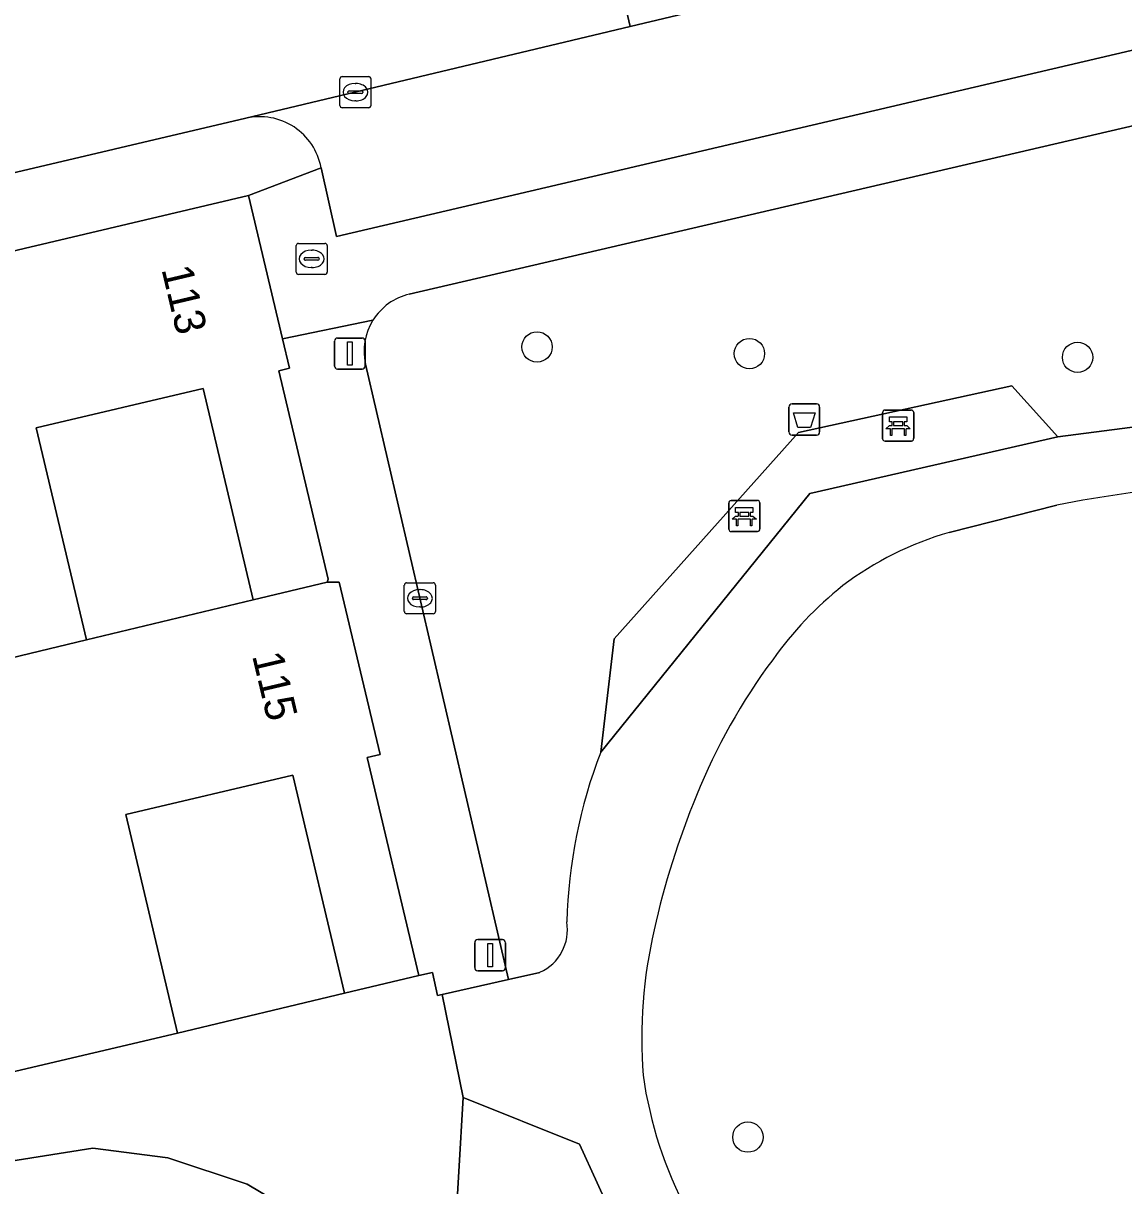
# Model space of a CAD drawing. Extents: x 162989 to 165008, y 383432 to 384338.
# Drawn here: x 164206.83 to 164242.26, y 383999.9 to 384037.34 of the extents above; entities that cross this region are included whole.
import ezdxf

# ---------------------------------------------------------------- set-up
doc = ezdxf.new("R2010")
doc.units = 0
for name, color, linetype in [('IMGEO_Afvalbak', 7, 'Continuous'), ('IMGEO_Bank', 7, 'Continuous'), ('IMGEO_Boom', 7, 'Continuous'), ('IMGEO_Brandkraan', 7, 'Continuous'), ('IMGEO_Erf', 7, 'Continuous'), ('IMGEO_Groenvoorziening', 7, 'Continuous'), ('IMGEO_Kolk', 7, 'Continuous'), ('IMGEO_Lichtmast', 7, 'Continuous'), ('IMGEO_Pand', 7, 'Continuous'), ('IMGEO_Pand_nummerreeks', 7, 'Continuous'), ('IMGEO_Parkeervlak_open', 7, 'Continuous'), ('IMGEO_Rijbaan_lokaal_open', 7, 'Continuous'), ('IMGEO_Voetpad_halfverhard', 7, 'Continuous'), ('IMGEO_Voetpad_open', 7, 'Continuous')]:
    doc.layers.add(name, color=color, linetype=linetype)

msp = doc.modelspace()

# ---------------------------------------------------------------- linework, layer by layer
at = {"layer": 'IMGEO_Afvalbak'}
for p, q in [((164231.476, 384024.178), (164231.476, 384024.978)), ((164231.476, 384024.978), (164231.476, 384024.178)), ((164231.576, 384025.078), (164232.366, 384025.078)), ((164232.366, 384025.078), (164231.576, 384025.078)), ((164232.466, 384024.978), (164232.466, 384024.178)), ((164232.466, 384024.178), (164232.466, 384024.978)), ((164232.366, 384024.078), (164231.576, 384024.078)), ((164231.576, 384024.078), (164232.366, 384024.078))]:
    msp.add_line(p, q, dxfattribs=at)
msp.add_lwpolyline([(164231.619, 384024.792), (164232.323, 384024.792), (164232.174, 384024.322), (164231.768, 384024.322), (164231.619, 384024.792)], dxfattribs=at)
for centre, start, end in [((164231.576, 384024.978), 90, 180), ((164231.576, 384024.978), 90, 180), ((164232.366, 384024.978), 0, 90), ((164232.366, 384024.978), 360, 90), ((164231.576, 384024.178), 180, 270), ((164231.576, 384024.178), 180, 270), ((164232.366, 384024.178), 270, 0), ((164232.366, 384024.178), 270, 0)]:
    msp.add_arc(centre, 0.1, start, end, dxfattribs=at)
at = {"layer": 'IMGEO_Bank'}
for p, q in [((164234.568, 384024.882), (164235.409, 384024.882)), ((164235.409, 384024.882), (164234.568, 384024.882)), ((164234.493, 384023.957), (164234.493, 384024.798)), ((164234.493, 384024.798), (164234.493, 384023.957)), ((164234.802, 384024.388), (164234.802, 384024.494)), ((164234.846, 384024.494), (164234.846, 384024.388)), ((164235.134, 384024.5), (164234.852, 384024.5)), ((164235.14, 384024.388), (164235.14, 384024.494)), ((164235.184, 384024.494), (164235.184, 384024.388)), ((164235.493, 384024.807), (164235.493, 384023.966)), ((164235.493, 384023.966), (164235.493, 384024.807)), ((164235.19, 384024.28), (164234.797, 384024.28)), ((164234.852, 384024.382), (164235.134, 384024.382)), ((164235.418, 384023.882), (164234.577, 384023.882)), ((164234.577, 384023.882), (164235.418, 384023.882)), ((164229.54, 384021.045), (164229.54, 384021.886)), ((164229.54, 384021.886), (164229.54, 384021.045)), ((164229.615, 384021.97), (164230.456, 384021.97)), ((164230.456, 384021.97), (164229.615, 384021.97)), ((164230.54, 384021.895), (164230.54, 384021.054)), ((164230.54, 384021.054), (164230.54, 384021.895)), ((164229.849, 384021.476), (164229.849, 384021.582)), ((164229.893, 384021.582), (164229.893, 384021.476)), ((164230.181, 384021.588), (164229.899, 384021.588)), ((164230.187, 384021.476), (164230.187, 384021.582)), ((164230.231, 384021.582), (164230.231, 384021.476)), ((164230.237, 384021.368), (164229.844, 384021.368)), ((164229.899, 384021.47), (164230.181, 384021.47)), ((164230.465, 384020.97), (164229.624, 384020.97)), ((164229.624, 384020.97), (164230.465, 384020.97))]:
    msp.add_line(p, q, dxfattribs=at)
for points in [[(164234.796, 384024.5), (164234.71, 384024.5), (164234.71, 384024.661), (164235.273, 384024.661), (164235.273, 384024.5), (164235.19, 384024.5)], [(164234.74, 384024.28), (164234.598, 384024.28), (164234.71, 384024.382), (164234.796, 384024.382)], [(164234.79, 384024.273), (164234.79, 384024.066), (164234.747, 384024.066), (164234.747, 384024.273)], [(164235.19, 384024.382), (164235.273, 384024.382), (164235.385, 384024.28), (164235.246, 384024.28)], [(164235.24, 384024.273), (164235.24, 384024.066), (164235.196, 384024.066), (164235.196, 384024.273)], [(164229.843, 384021.588), (164229.757, 384021.588), (164229.757, 384021.749), (164230.32, 384021.749), (164230.32, 384021.588), (164230.237, 384021.588)], [(164229.787, 384021.368), (164229.645, 384021.368), (164229.757, 384021.47), (164229.843, 384021.47)], [(164229.837, 384021.361), (164229.837, 384021.154), (164229.794, 384021.154), (164229.794, 384021.361)], [(164230.237, 384021.47), (164230.32, 384021.47), (164230.432, 384021.368), (164230.293, 384021.368)], [(164230.287, 384021.361), (164230.287, 384021.154), (164230.243, 384021.154), (164230.243, 384021.361)]]:
    msp.add_lwpolyline(points, dxfattribs=at)
for centre, radius, start, end in [((164234.571, 384024.804), 0.0779, 92.4484, 184.2845), ((164234.571, 384024.804), 0.0779, 92.4484, 184.2845), ((164235.415, 384024.804), 0.0779, 2.4484, 94.2845), ((164235.415, 384024.804), 0.0779, 2.4484, 94.2845), ((164234.795, 384024.493), 0.00671, 2.8957, 87.1043), ((164234.852, 384024.493), 0.00671, 92.8957, 177.1043), ((164235.134, 384024.493), 0.00671, 2.8957, 87.1043), ((164235.191, 384024.493), 0.00671, 92.8957, 177.1043), ((164234.74, 384024.273), 0.00671, 2.8957, 87.1043), ((164234.797, 384024.273), 0.00671, 92.8957, 177.1043), ((164234.795, 384024.389), 0.00671, 272.8957, 357.1043), ((164234.852, 384024.389), 0.00671, 182.8957, 267.1043), ((164235.134, 384024.389), 0.00671, 272.8957, 357.1043), ((164235.191, 384024.389), 0.00671, 182.8957, 267.1043), ((164235.189, 384024.273), 0.00671, 2.8957, 87.1043), ((164235.246, 384024.273), 0.00671, 92.8957, 177.1043), ((164234.571, 384023.96), 0.0779, 182.4484, 274.2845), ((164234.571, 384023.96), 0.0779, 182.4484, 274.2845), ((164235.415, 384023.96), 0.0779, 272.4484, 4.2845), ((164235.415, 384023.96), 0.0779, 272.4484, 4.2845), ((164229.618, 384021.892), 0.0779, 92.4484, 184.2845), ((164229.618, 384021.892), 0.0779, 92.4484, 184.2845), ((164230.462, 384021.892), 0.0779, 2.4484, 94.2845), ((164230.462, 384021.892), 0.0779, 2.4484, 94.2845), ((164229.842, 384021.581), 0.00671, 2.8957, 87.1043), ((164229.842, 384021.477), 0.00671, 272.8957, 357.1043), ((164229.899, 384021.581), 0.00671, 92.8957, 177.1043), ((164229.899, 384021.477), 0.00671, 182.8957, 267.1043), ((164230.181, 384021.581), 0.00671, 2.8957, 87.1043), ((164230.181, 384021.477), 0.00671, 272.8957, 357.1043), ((164230.238, 384021.581), 0.00671, 92.8957, 177.1043), ((164230.238, 384021.477), 0.00671, 182.8957, 267.1043), ((164229.787, 384021.361), 0.00671, 2.8957, 87.1043), ((164229.844, 384021.361), 0.00671, 92.8957, 177.1043), ((164230.236, 384021.361), 0.00671, 2.8957, 87.1043), ((164230.293, 384021.361), 0.00671, 92.8957, 177.1043), ((164229.618, 384021.048), 0.0779, 182.4484, 274.2845), ((164229.618, 384021.048), 0.0779, 182.4484, 274.2845), ((164230.462, 384021.048), 0.0779, 272.4484, 4.2845), ((164230.462, 384021.048), 0.0779, 272.4484, 4.2845)]:
    msp.add_arc(centre, radius, start, end, dxfattribs=at)
at = {"layer": 'IMGEO_Boom'}
for centre in [(164223.367, 384026.914), (164230.206, 384026.7), (164240.77, 384026.58), (164230.156, 384001.468)]:
    msp.add_circle(centre, 0.489, dxfattribs=at)
at = {"layer": 'IMGEO_Brandkraan'}
for p, q in [((164215.612, 384029.325), (164215.612, 384030.177)), ((164215.687, 384030.251), (164216.539, 384030.251)), ((164216.613, 384030.177), (164216.613, 384029.325)), ((164215.871, 384029.745), (164215.871, 384029.757)), ((164215.914, 384029.794), (164216.312, 384029.794)), ((164216.1, 384030.031), (164216.125, 384030.031)), ((164216.355, 384029.757), (164216.355, 384029.745)), ((164216.309, 384029.708), (164215.911, 384029.708)), ((164216.123, 384029.471), (164216.098, 384029.471)), ((164216.539, 384029.251), (164215.687, 384029.251))]:
    msp.add_line(p, q, dxfattribs=at)
for points in [[(164215.612, 384029.325), (164215.612, 384030.177)], [(164215.687, 384030.251), (164216.539, 384030.251)], [(164216.613, 384030.177), (164216.613, 384029.325)], [(164216.539, 384029.251), (164215.687, 384029.251)]]:
    msp.add_lwpolyline(points, dxfattribs=at)
for centre, radius, start, end in [((164215.689, 384030.175), 0.0765, 91.552, 178.448), ((164215.689, 384030.175), 0.0765, 91.552, 178.448), ((164216.537, 384030.175), 0.0765, 1.552, 88.448), ((164216.537, 384030.175), 0.0765, 1.552, 88.448), ((164215.911, 384029.754), 0.0403, 85.8775, 175.7526), ((164215.908, 384029.744), 0.0366, 178.938, 274.7102), ((164216.312, 384029.751), 0.043, 264.8664, 352.4533), ((164216.316, 384029.756), 0.0386, 1.7309, 96.639), ((164215.689, 384029.327), 0.0765, 181.552, 268.448), ((164215.689, 384029.327), 0.0765, 181.552, 268.448), ((164216.537, 384029.327), 0.0765, 271.552, 358.448), ((164216.537, 384029.327), 0.0765, 271.552, 358.448)]:
    msp.add_arc(centre, radius, start, end, dxfattribs=at)
for centre, major_axis, ratio, start_param, end_param in [((164216.099, 384029.751), (-0.387, 0.002), 0.722429, 4.712389, 7.853982), ((164216.124, 384029.751), (-0.39, 0.002), 0.717154, 1.570796, 4.712389)]:
    msp.add_ellipse(centre, major_axis=major_axis, ratio=ratio, start_param=start_param, end_param=end_param, dxfattribs=at)
at = {"layer": 'IMGEO_Erf'}
for points in [[(164212.621, 384025.576), (164207.245, 384024.306), (164208.858, 384017.481), (164214.229, 384018.766)], [(164217.167, 384006.108), (164215.51, 384013.123), (164210.13, 384011.852), (164211.792, 384004.815)]]:
    msp.add_lwpolyline(points, close=True, dxfattribs=at)
at = {"layer": 'IMGEO_Groenvoorziening'}
for points in [[(164250.523, 384035.89), (164219.256, 384028.614)], [(164217.85, 384026.358), (164222.444, 384006.54), (164223.457, 384006.774)], [(164225.417, 384013.866), (164225.853, 384017.514), (164231.789, 384024.158), (164238.652, 384025.667), (164240.139, 384024.02), (164247.256, 384024.944)], [(164240.106, 384021.823), (164236.637, 384020.942)], [(164225.837, 383998.815), (164225.298, 384000), (164224.735, 384001.238), (164220.989, 384002.747), (164220.571, 383995.589), (164220.515, 383995.279), (164223.047, 383993.311), (164224.716, 383991.592), (164225.685, 383989.957), (164226.437, 383987.534), (164226.419, 383984.906), (164225.71, 383982.583), (164232.901, 383987.249)]]:
    msp.add_lwpolyline(points, dxfattribs=at)
for points in [[(164220.515, 383995.279), (164220.571, 383995.589), (164220.989, 384002.747), (164220.315, 384006.06), (164220.164, 384006.026), (164219.998, 384006.77), (164219.557, 384006.673), (164217.167, 384006.108), (164211.792, 384004.815), (164206.409, 384003.543), (164200.905, 384002.243), (164195.643, 384001.008), (164193.275, 384000.449), (164191.131, 383999.99), (164192.586, 383993.713), (164197.996, 383998.257), (164199.867, 383998.958), (164205.741, 384000.584), (164209.071, 384001.112), (164211.482, 384000.805), (164214.034, 383999.957), (164216, 383998.787)], [(164220.013, 383992.503), (164220.515, 383995.279), (164216, 383998.787), (164214.034, 383999.957), (164211.482, 384000.805), (164209.071, 384001.112), (164205.741, 384000.584), (164199.867, 383998.958), (164197.996, 383998.257), (164192.586, 383993.713), (164191.295, 383993.377), (164192.227, 383989.37), (164195.184, 383992.608), (164198.133, 383995.254), (164199.26, 383996.098), (164200.455, 383996.527), (164206.408, 383998.174), (164207.319, 383998.409), (164209.189, 383998.588), (164211.055, 383998.374), (164212.836, 383997.776), (164213.67, 383997.342), (164214.499, 383996.788)]]:
    msp.add_lwpolyline(points, close=True, dxfattribs=at)
for centre, radius, start, end in [((164219.682, 384026.783), 1.88, 103.0842, 148.0745), ((164219.682, 384026.782), 1.881, 148.076, 193.0386), ((164248.547, 383978.561), 44.077, 95.1909, 101.0404), ((164239.545, 384010.852), 10.5, 106.0771, 127.0931), ((164240.654, 384009.928), 11.911, 128.6668, 144.5162), ((164246.482, 384005.261), 19.37, 143.2823, 158.1603), ((164241.027, 384007.902), 16.711, 159.0911, 178.2931), ((164252.989, 384002.356), 26.492, 157.564, 167.3874), ((164222.848, 384008.143), 1.498, 293.9899, 9.8761), ((164242.504, 384004.618), 15.766, 167.0873, 184.2182), ((164240.135, 384005.377), 13.492, 188.1761, 207.8446)]:
    msp.add_arc(centre, radius, start, end, dxfattribs=at)
at = {"layer": 'IMGEO_Kolk'}
for p, q in [((164217.021, 384034.694), (164217.021, 384035.546)), ((164217.096, 384035.62), (164217.948, 384035.62)), ((164217.509, 384035.4), (164217.534, 384035.4)), ((164218.022, 384035.546), (164218.022, 384034.694)), ((164217.28, 384035.114), (164217.28, 384035.126)), ((164217.718, 384035.077), (164217.32, 384035.077)), ((164217.323, 384035.163), (164217.721, 384035.163)), ((164217.764, 384035.126), (164217.764, 384035.114)), ((164217.948, 384034.62), (164217.096, 384034.62)), ((164217.532, 384034.84), (164217.507, 384034.84)), ((164219.095, 384018.394), (164219.095, 384019.246)), ((164219.17, 384019.32), (164220.022, 384019.32)), ((164220.096, 384019.246), (164220.096, 384018.394)), ((164219.397, 384018.863), (164219.795, 384018.863)), ((164219.583, 384019.1), (164219.608, 384019.1)), ((164219.354, 384018.814), (164219.354, 384018.826)), ((164219.792, 384018.777), (164219.394, 384018.777)), ((164219.606, 384018.54), (164219.581, 384018.54)), ((164219.838, 384018.826), (164219.838, 384018.814)), ((164220.022, 384018.32), (164219.17, 384018.32))]:
    msp.add_line(p, q, dxfattribs=at)
for points in [[(164217.021, 384034.694), (164217.021, 384035.546)], [(164217.096, 384035.62), (164217.948, 384035.62)], [(164218.022, 384035.546), (164218.022, 384034.694)], [(164217.948, 384034.62), (164217.096, 384034.62)], [(164219.095, 384018.394), (164219.095, 384019.246)], [(164219.17, 384019.32), (164220.022, 384019.32)], [(164220.096, 384019.246), (164220.096, 384018.394)], [(164220.022, 384018.32), (164219.17, 384018.32)]]:
    msp.add_lwpolyline(points, dxfattribs=at)
for centre, radius, start, end in [((164217.098, 384035.544), 0.0765, 91.552, 178.448), ((164217.098, 384035.544), 0.0765, 91.552, 178.448), ((164217.946, 384035.544), 0.0765, 1.552, 88.448), ((164217.946, 384035.544), 0.0765, 1.552, 88.448), ((164217.32, 384035.123), 0.0403, 85.8775, 175.7526), ((164217.317, 384035.113), 0.0366, 178.938, 274.7102), ((164217.721, 384035.12), 0.043, 264.8664, 352.4533), ((164217.725, 384035.125), 0.0386, 1.7309, 96.639), ((164217.098, 384034.696), 0.0765, 181.552, 268.448), ((164217.098, 384034.696), 0.0765, 181.552, 268.448), ((164217.946, 384034.696), 0.0765, 271.552, 358.448), ((164217.946, 384034.696), 0.0765, 271.552, 358.448), ((164219.172, 384019.244), 0.0765, 91.552, 178.448), ((164219.172, 384019.244), 0.0765, 91.552, 178.448), ((164220.02, 384019.244), 0.0765, 1.552, 88.448), ((164220.02, 384019.244), 0.0765, 1.552, 88.448), ((164219.394, 384018.823), 0.0403, 85.8775, 175.7526), ((164219.799, 384018.825), 0.0386, 1.7309, 96.639), ((164219.391, 384018.813), 0.0366, 178.938, 274.7102), ((164219.795, 384018.82), 0.043, 264.8664, 352.4533), ((164219.172, 384018.396), 0.0765, 181.552, 268.448), ((164219.172, 384018.396), 0.0765, 181.552, 268.448), ((164220.02, 384018.396), 0.0765, 271.552, 358.448), ((164220.02, 384018.396), 0.0765, 271.552, 358.448)]:
    msp.add_arc(centre, radius, start, end, dxfattribs=at)
for centre, major_axis, ratio, start_param, end_param in [((164217.508, 384035.12), (-0.387, 0.002), 0.722429, 4.712389, 7.853982), ((164217.533, 384035.12), (-0.39, 0.002), 0.717154, 1.570796, 4.712389), ((164219.582, 384018.82), (-0.387, 0.002), 0.722429, 4.712389, 7.853982), ((164219.607, 384018.82), (-0.39, 0.002), 0.717154, 1.570796, 4.712389)]:
    msp.add_ellipse(centre, major_axis=major_axis, ratio=ratio, start_param=start_param, end_param=end_param, dxfattribs=at)
at = {"layer": 'IMGEO_Lichtmast'}
for p, q in [((164216.845, 384026.301), (164216.845, 384027.101)), ((164216.845, 384027.101), (164216.845, 384026.301)), ((164216.945, 384027.201), (164217.735, 384027.201)), ((164217.735, 384027.201), (164216.945, 384027.201)), ((164217.835, 384027.101), (164217.835, 384026.301)), ((164217.835, 384026.301), (164217.835, 384027.101)), ((164217.735, 384026.201), (164216.945, 384026.201)), ((164216.945, 384026.201), (164217.735, 384026.201)), ((164221.361, 384006.927), (164221.361, 384007.727)), ((164221.361, 384007.727), (164221.361, 384006.927)), ((164221.461, 384007.827), (164222.251, 384007.827)), ((164222.251, 384007.827), (164221.461, 384007.827)), ((164222.351, 384007.727), (164222.351, 384006.927)), ((164222.351, 384006.927), (164222.351, 384007.727)), ((164222.251, 384006.827), (164221.461, 384006.827)), ((164221.461, 384006.827), (164222.251, 384006.827))]:
    msp.add_line(p, q, dxfattribs=at)
for points in [[(164217.265, 384027.076), (164217.415, 384027.076), (164217.415, 384026.326), (164217.265, 384026.326), (164217.265, 384027.076)], [(164221.781, 384007.702), (164221.931, 384007.702), (164221.931, 384006.952), (164221.781, 384006.952), (164221.781, 384007.702)]]:
    msp.add_lwpolyline(points, dxfattribs=at)
for centre, start, end in [((164216.945, 384027.101), 90, 180), ((164216.945, 384027.101), 90, 180), ((164217.735, 384027.101), 0, 90), ((164217.735, 384027.101), 360, 90), ((164216.945, 384026.301), 180, 270), ((164216.945, 384026.301), 180, 270), ((164217.735, 384026.301), 270, 0), ((164217.735, 384026.301), 270, 0), ((164221.461, 384007.727), 90, 180), ((164221.461, 384007.727), 90, 180), ((164222.251, 384007.727), 0, 90), ((164222.251, 384007.727), 360, 90), ((164221.461, 384006.927), 180, 270), ((164221.461, 384006.927), 180, 270), ((164222.251, 384006.927), 270, 0), ((164222.251, 384006.927), 270, 0)]:
    msp.add_arc(centre, 0.1, start, end, dxfattribs=at)
at = {"layer": 'IMGEO_Pand'}
for points in [[(164212.621, 384025.576), (164214.229, 384018.766), (164216.611, 384019.336), (164216.639, 384019.438), (164215.053, 384026.149), (164215.397, 384026.231), (164215.173, 384027.177), (164214.083, 384031.794), (164200.399, 384028.561), (164203.376, 384016.167), (164208.858, 384017.481), (164207.245, 384024.306)], [(164216.611, 384019.336), (164214.229, 384018.766), (164208.858, 384017.481), (164203.376, 384016.167), (164206.409, 384003.543), (164211.792, 384004.815), (164210.13, 384011.852), (164215.51, 384013.123), (164217.167, 384006.108), (164219.557, 384006.673), (164217.898, 384013.692), (164218.313, 384013.79), (164217.001, 384019.343)]]:
    msp.add_lwpolyline(points, close=True, dxfattribs=at)
at = {"layer": 'IMGEO_Parkeervlak_open'}
msp.add_lwpolyline([(164216.414, 384032.688), (164216.912, 384030.477), (164253.269, 384038.999), (164252.072, 384043.378), (164228.984, 384037.862), (164226.367, 384037.236), (164213.994, 384034.28)], dxfattribs=at)
msp.add_arc((164214.442, 384032.326), 2.004, 10.3936, 102.9284, dxfattribs=at)
at = {"layer": 'IMGEO_Rijbaan_lokaal_open'}
for points in [[(164224.771, 384044.08), (164226.367, 384037.236), (164228.984, 384037.862), (164227.391, 384044.691)], [(164212.528, 384041.226), (164183.166, 384034.381), (164169.584, 384031.181), (164171.225, 384024.217), (164213.994, 384034.28), (164226.367, 384037.236), (164224.771, 384044.08)]]:
    msp.add_lwpolyline(points, close=True, dxfattribs=at)
at = {"layer": 'IMGEO_Voetpad_halfverhard'}
for points in [[(164265.248, 384018.924), (164262.347, 384020.743), (164259.336, 384022.372), (164259.077, 384022.478), (164256.016, 384023.727), (164252.611, 384024.853), (164247.256, 384024.944), (164240.139, 384024.02), (164232.148, 384022.19), (164225.417, 384013.866)], [(164236.637, 384020.942), (164240.106, 384021.823)], [(164223.457, 384006.774), (164222.444, 384006.54), (164220.315, 384006.06), (164220.989, 384002.747), (164224.735, 384001.238), (164225.298, 384000), (164225.837, 383998.815)]]:
    msp.add_lwpolyline(points, dxfattribs=at)
for centre, radius, start, end in [((164248.547, 383978.561), 44.077, 95.1909, 101.0404), ((164239.545, 384010.852), 10.5, 106.0771, 127.0931), ((164240.654, 384009.928), 11.911, 128.6668, 144.5162), ((164246.482, 384005.261), 19.37, 143.2823, 158.1603), ((164241.027, 384007.902), 16.711, 159.0911, 178.2931), ((164252.989, 384002.356), 26.492, 157.564, 167.3874), ((164222.848, 384008.143), 1.498, 293.9899, 9.8761), ((164242.504, 384004.618), 15.766, 167.0873, 184.2182), ((164240.135, 384005.377), 13.492, 188.1761, 207.8446)]:
    msp.add_arc(centre, radius, start, end, dxfattribs=at)
at = {"layer": 'IMGEO_Voetpad_open'}
for points in [[(164251.984, 384056.901), (164251.498, 384056.784), (164249.537, 384056.266), (164249.058, 384056.151), (164252.072, 384043.378), (164253.269, 384038.999), (164216.912, 384030.477), (164216.414, 384032.688), (164214.083, 384031.794), (164215.173, 384027.177), (164218.086, 384027.777)], [(164219.256, 384028.614), (164250.523, 384035.89), (164252.631, 384036.334), (164253.03, 384036.418), (164254.622, 384036.755), (164256.099, 384037.062), (164253.594, 384047.791), (164254.084, 384047.905), (164251.984, 384056.901)], [(164213.994, 384034.28), (164171.225, 384024.217), (164168.617, 384023.604), (164110.566, 384009.945), (164107.802, 384009.295), (164106.859, 384009.073), (164107.418, 384006.698), (164109.935, 384007.288), (164114.969, 384008.467), (164116.996, 384008.942), (164120.379, 384009.754), (164122.674, 384010.286), (164122.726, 384010.313), (164126.482, 384011.183), (164139.305, 384014.187), (164152.132, 384017.192), (164156.04, 384018.15), (164163.806, 384019.954), (164168.83, 384021.131)], [(164168.83, 384021.131), (164173.854, 384022.308), (164177.078, 384023.099), (164181.656, 384024.223), (164185.328, 384025.042), (164187.361, 384025.48), (164200.399, 384028.561), (164214.083, 384031.794), (164216.414, 384032.688)], [(164218.086, 384027.777), (164215.173, 384027.177), (164215.397, 384026.231), (164215.053, 384026.149), (164216.639, 384019.438), (164216.611, 384019.336), (164217.001, 384019.343), (164218.313, 384013.79), (164217.898, 384013.692), (164219.557, 384006.673), (164219.998, 384006.77), (164220.164, 384006.026), (164220.315, 384006.06), (164222.444, 384006.54), (164217.85, 384026.358)]]:
    msp.add_lwpolyline(points, dxfattribs=at)
msp.add_lwpolyline([(164240.139, 384024.02), (164238.652, 384025.667), (164231.789, 384024.158), (164225.853, 384017.514), (164225.417, 384013.866), (164232.148, 384022.19)], close=True, dxfattribs=at)
for centre, radius, start, end in [((164214.442, 384032.326), 2.004, 10.3936, 102.9284), ((164219.682, 384026.783), 1.88, 103.0842, 148.0745), ((164219.682, 384026.782), 1.881, 148.076, 193.0386)]:
    msp.add_arc(centre, radius, start, end, dxfattribs=at)

# ---------------------------------------------------------------- texts
at = {"layer": 'IMGEO_Pand_nummerreeks'}
for s, rotation, p in [('113', 283.2924, (164211.273, 384029.422)), ('115', 283.2934, (164214.19, 384016.976))]:
    msp.add_text(s, height=1, rotation=rotation, dxfattribs=at).set_placement(p)

doc.saveas('drawing.dxf')
